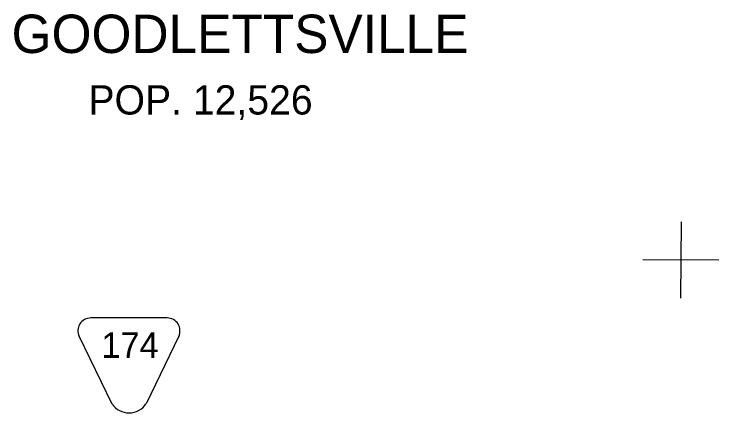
# Model space of a CAD drawing. Extents: x 1612280 to 1883141, y 560852 to 780851.
# Drawn here: x 1762504 to 1772683, y 726482 to 732247 of the extents above; entities that cross this region are included whole.
import ezdxf

# ---------------------------------------------------------------- set-up
doc = ezdxf.new("R2010")
doc.units = 0
for name, color, linetype in [('DESIGN - ROW - Easement Linework and Patterning', 7, 'Continuous'), ('SURVEY - DRAINAGE - Bridge Hydraulic Data - Points - Locators', 7, 'Continuous'), ('SURVEY - VEGETATION - Features with Text', 7, 'Continuous')]:
    doc.layers.add(name, color=color, linetype=linetype)

msp = doc.modelspace()

# ---------------------------------------------------------------- linework, layer by layer
at = {"layer": 'DESIGN - ROW - Easement Linework and Patterning'}
for p, q in [((1764715, 727854), (1763611, 727854)), ((1764715, 727854), (1763611, 727854)), ((1763919, 726608), (1763445, 727589)), ((1763919, 726608), (1763445, 727589)), ((1764882, 727589), (1764409, 726611)), ((1764882, 727589), (1764409, 726611))]:
    msp.add_line(p, q, dxfattribs=at)
for centre, radius, start, end in [((1763611, 727669), 185, 90.0012, 205.8236), ((1763611, 727669), 185, 90.0012, 205.8236), ((1764715, 727669), 185, 334.1799, 90.0012), ((1764715, 727669), 185, 334.1799, 90.0012), ((1764163, 726780), 298, 215.137, 325.5451), ((1764163, 726780), 298, 215.137, 325.5451)]:
    msp.add_arc(centre, radius, start, end, dxfattribs=at)
at = {"layer": 'SURVEY - DRAINAGE - Bridge Hydraulic Data - Points - Locators'}
for p, q in [((1772137, 729242), (1772129, 728142)), ((1772137, 729242), (1772129, 728142)), ((1772683, 728688), (1771583, 728696)), ((1772683, 728688), (1771583, 728696))]:
    msp.add_line(p, q, dxfattribs=at)

# ---------------------------------------------------------------- texts
at = {"layer": 'DESIGN - ROW - Easement Linework and Patterning'}
msp.add_text('174', height=369.6, rotation=0.0012, dxfattribs=at).set_placement((1763766, 727277))
msp.add_text('174', height=369.6, rotation=0.0012, dxfattribs=at).set_placement((1763766, 727277))
at = {"layer": 'SURVEY - VEGETATION - Features with Text'}
for s, height, p in [('GOODLETTSVILLE', 554.99, (1762467, 731684)), ('GOODLETTSVILLE', 554.99, (1762467, 731684)), ('POP. 12,526', 422.99, (1763577, 730795)), ('POP. 12,526', 422.99, (1763577, 730795))]:
    msp.add_text(s, height=height, rotation=0, dxfattribs=at).set_placement(p)

doc.saveas('drawing.dxf')
